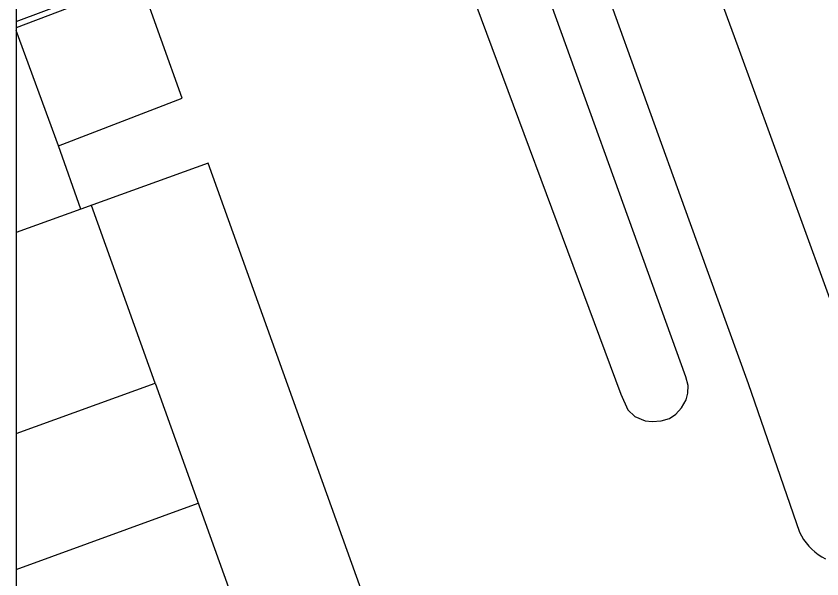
# Model space of a CAD drawing. Extents: x 282771 to 285132, y 4823109 to 4825496.
# Drawn here: x 282771.5 to 282956.3, y 4824548.9 to 4824678.1 of the extents above; entities that cross this region are included whole.
import ezdxf

# ---------------------------------------------------------------- set-up
doc = ezdxf.new("R2010")
doc.units = 0
for name, color, linetype in [('Default', 7, 'Continuous'), ('EDIFICIO', 7, 'Continuous'), ('EDIFICIO-PROYECTADO', 7, 'Continuous'), ('LINEA-COSTA', 7, 'Continuous'), ('MEDIANERA', 7, 'Continuous')]:
    doc.layers.add(name, color=color, linetype=linetype)

msp = doc.modelspace()

# ---------------------------------------------------------------- linework, layer by layer
at = {"layer": 'Default'}
msp.add_lwpolyline([(285130.1, 4825495.5), (282771.5, 4825495.5), (282771.5, 4823109)], dxfattribs=at)
at = {"layer": 'EDIFICIO'}
msp.add_lwpolyline([(282771.5, 4824582.28), (282803.4, 4824593.84), (282854.62, 4824451), (282881.43, 4824460.62), (282815.55, 4824644.35), (282786.37, 4824633.78), (282781.19, 4824648.3), (282809.58, 4824659.21), (282799.92, 4824686.27), (282771.5, 4824675.35)], dxfattribs=at)
at = {"layer": 'EDIFICIO-PROYECTADO'}
msp.add_lwpolyline([(282771.5, 4824551.12), (282813.26, 4824566.34)], dxfattribs=at)
at = {"layer": 'LINEA-COSTA'}
for points in [[(282960.46, 4824606.79), (282937.1, 4824671.05), (282922.04, 4824712.1)], [(282870.82, 4824697.25), (282910.19, 4824591.31), (282911.82, 4824587.74), (282913.38, 4824586.22), (282915.76, 4824585.21), (282917.4, 4824585.04), (282919.4, 4824585.19), (282921.32, 4824585.77), (282922.76, 4824586.72), (282924.09, 4824588.15), (282925.17, 4824589.99), (282925.57, 4824591.58), (282925.62, 4824593.33), (282925.08, 4824595.31), (282886.62, 4824701.86)], [(282771.5, 4824676.84), (282805.06, 4824689.42)], [(282906.37, 4824685.27), (282925.75, 4824631.36), (282939.36, 4824593.73), (282951.16, 4824559.62), (282951.58, 4824558.78), (282952.08, 4824557.96), (282952.65, 4824557.18), (282953.27, 4824556.44), (282953.95, 4824555.75), (282954.67, 4824555.12), (282955.45, 4824554.54), (282956.26, 4824554.01), (282957.11, 4824553.56)]]:
    msp.add_lwpolyline(points, dxfattribs=at)
at = {"layer": 'MEDIANERA'}
for points in [[(282781.19, 4824648.3), (282771.5, 4824674.78)], [(282786.37, 4824633.78), (282771.5, 4824628.39)], [(282803.4, 4824593.84), (282788.77, 4824634.65)]]:
    msp.add_lwpolyline(points, dxfattribs=at)

doc.saveas('drawing.dxf')
